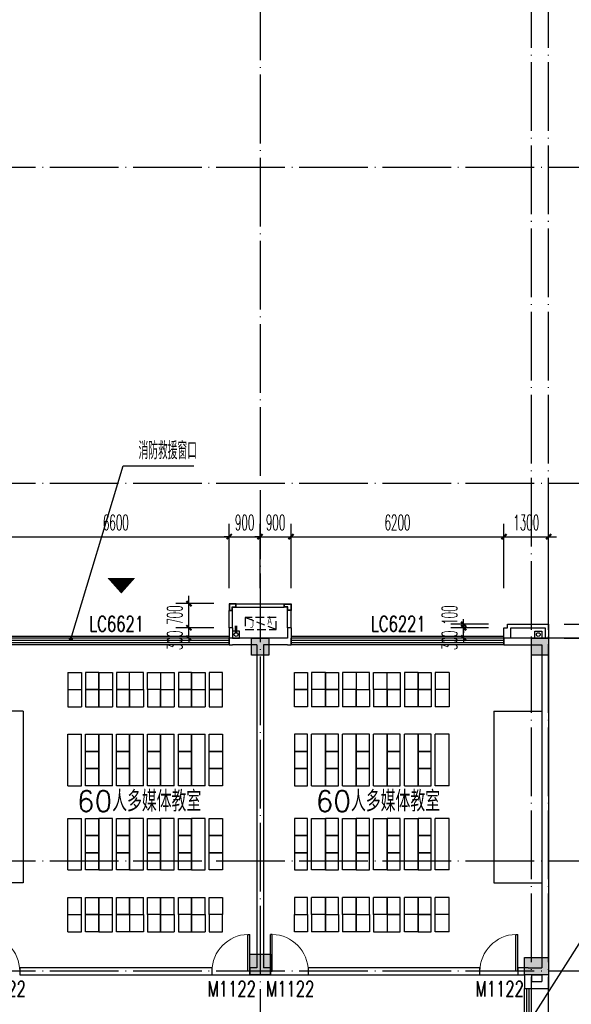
# Model space of a CAD drawing. Extents: x 1779708 to 7299578, y -1121471 to 88434.
# Tile 387 of 656: x 4761717 to 4777778, y -1020506 to -991843. Entities that reach past the tile are written whole.
import ezdxf

# ---------------------------------------------------------------- set-up
doc = ezdxf.new("R2010")
doc.units = 0
doc.header["$LTSCALE"] = 1000
doc.header["$MEASUREMENT"] = 0
doc.linetypes.add('DASH', pattern=[0.35, 0.25, -0.1])
doc.linetypes.add('DOTE', pattern=[2.42, 2, -0.2, 0.02, -0.2])
doc.layers.get('0').update_dxf_attribs({"linetype": 'CONTINUOUS'})
doc.layers.get('Defpoints').update_dxf_attribs({"linetype": 'CONTINUOUS'})
for name, color, linetype in [('11111111111111111111111111111', 50, 'DASH'), ('DIM_LEAD', 3, 'CONTINUOUS'), ('DIM_污水', 3, 'CONTINUOUS'), ('DOTE', 1, 'DOTE'), ('FUR', 9, 'CONTINUOUS'), ('GGSignatureLayer', 7, 'CONTINUOUS'), ('P_PS_DIM', 1, 'CONTINUOUS'), ('PIPE-雨水', 4, 'CONTINUOUS'), ('PUB_DIM', 3, 'CONTINUOUS'), ('PUB_TEXT', 7, 'CONTINUOUS'), ('SPACE', 7, 'CONTINUOUS'), ('WALL', 255, 'CONTINUOUS'), ('WINDOW', 2, 'CONTINUOUS'), ('WINDOW_TEXT', 7, 'CONTINUOUS'), ('修改', 6, 'CONTINUOUS'), ('墙柱', 2, 'CONTINUOUS'), ('室外构件', 4, 'CONTINUOUS'), ('栏杆', 6, 'CONTINUOUS'), ('看线', 3, 'CONTINUOUS'), ('空调机位表示', 70, 'CONTINUOUS')]:
    doc.layers.add(name, color=color, linetype=linetype)
doc.styles.add('_TCH_DIM', font='SIMPLEX.shx', dxfattribs={"width": 0.7, "bigfont": 'GBCBIG.shx'})
doc.styles.add('_TCH_DIM_T3', font='SIMPLEX.shx', dxfattribs={"width": 0.494118, "bigfont": 'GBCBIG.shx'})
doc.styles.add('_TCH_SPACE', font='SIMPLEX', dxfattribs={"height": 5, "bigfont": 'GBCBIG'})
doc.styles.add('_TCH_WINDOW', font='SIMPLEX', dxfattribs={"height": 3.5, "bigfont": 'GBCBIG'})
doc.styles.get("Standard").update_dxf_attribs({"font": 'GBENOR', "bigfont": 'GBCBIG'})
doc.dimstyles.new('_TCH_ARCH&&150', dxfattribs={"dimtxt": 446.25, "dimasz": 150, "dimexe": 375, "dimexo": 450, "dimgap": 189.375, "dimtad": 1, "dimdec": 0, "dimzin": 0, "dimdsep": 46, "dimtxsty": '_TCH_DIM_T3', "dimblk": 'ARCHTICK', "dimcen": 0.09, "dimdle": 225, "dimclrt": 7, "dimazin": 2, "dimtfac": 1, "dimtdec": 0, "dimtix": 1, "dimtmove": 2, "dimatfit": 3, "dimfxl": 250, "dimtolj": 1, "dimtzin": 0, "dimarcsym": 0})

# ---------------------------------------------------------------- blocks, each defined once
blk = doc.blocks.new('A$C159220C3')
at = {"layer": 'DOTE'}
for p, q in [((76400, 149200), (76400, 7200)), ((84300, 7200), (84300, 149200)), ((84800, 7200), (84800, 149200)), ((86800, 73900), (7200, 73900)), ((86800, 64700), (7200, 64700)), ((86800, 60200), (7200, 60200)), ((86800, 53700), (7200, 53700)), ((86800, 50500), (7200, 50500))]:
    blk.add_line(p, q, dxfattribs=at)
blk = doc.blocks.new('zy')
at = {"layer": 'FUR', "color": 253}
for p, q in [((3615193, -1996551), (3615193, -1997051)), ((3615593, -1996551), (3615593, -1997051))]:
    blk.add_line(p, q, dxfattribs=at)
blk.add_lwpolyline([(3614693, -1996551), (3615073, -1996551), (3615073, -1997051), (3614693, -1997051)], close=True, dxfattribs=at)
blk = doc.blocks.new('A$C62770E1D')
at = {"layer": 'FUR'}
for p, q in [((2700, 7600), (2300, 7600)), ((3600, 7600), (3200, 7600)), ((4100, 7600), (4500, 7600)), ((5400, 7600), (5000, 7600)), ((6300, 7600), (5900, 7600)), ((2700, 7100), (2300, 7100)), ((2700, 7100), (2300, 7100)), ((2700, 7100), (2300, 7100)), ((2700, 7100), (2300, 7100)), ((3600, 7100), (3200, 7100)), ((3600, 7100), (3200, 7100)), ((4500, 7100), (4100, 7100)), ((5400, 7100), (5000, 7100)), ((6300, 7100), (5900, 7100)), ((2700, 6600), (2300, 6600)), ((3600, 6600), (3200, 6600)), ((4500, 6600), (4100, 6600)), ((5400, 6600), (5000, 6600)), ((6300, 6600), (5900, 6600)), ((2700, 5800), (2300, 5800)), ((3600, 5800), (3200, 5800)), ((4500, 5800), (4100, 5800)), ((5400, 5800), (5000, 5800)), ((6300, 5800), (5900, 5800)), ((2700, 1850), (2300, 1850)), ((3600, 1850), (3200, 1850)), ((4500, 1850), (4100, 1850)), ((5400, 1850), (5000, 1850)), ((6300, 1850), (5900, 1850)), ((2700, 1050), (2300, 1050)), ((3600, 1050), (3200, 1050)), ((4500, 1050), (4100, 1050)), ((5400, 1050), (5000, 1050)), ((6300, 1050), (5900, 1050)), ((2700, 550), (2300, 550)), ((2700, 550), (2300, 550)), ((3600, 550), (3200, 550)), ((3600, 550), (3200, 550)), ((4500, 550), (4100, 550)), ((5400, 550), (5000, 550)), ((6300, 550), (5900, 550)), ((2700, 50), (2300, 50)), ((3600, 50), (3200, 50)), ((5400, 50), (5000, 50)), ((6300, 50), (5900, 50))]:
    blk.add_line(p, q, dxfattribs=at)
at = {"layer": 'FUR', "color": 9}
for p, q in [((7600, 1175), (7600, 6175)), ((7600, 6175), (9000, 6175)), ((7600, 1175), (9000, 1175))]:
    blk.add_line(p, q, dxfattribs=at)
at = {"layer": 'FUR', "color": 253}
for p, q in [((4100, 550), (4100, 50)), ((4500, 550), (4500, 50)), ((4100, 50), (4500, 50))]:
    blk.add_line(p, q, dxfattribs=at)
at = {"layer": 'FUR'}
for points in [[(2300, 4300), (2700, 4300)], [(3200, 4300), (3600, 4300)], [(4100, 4300), (4500, 4300)], [(5000, 4300), (5400, 4300)], [(6300, 4300), (5900, 4300)], [(2300, 3350), (2700, 3350)], [(3200, 3350), (3600, 3350)], [(4100, 3350), (4500, 3350)], [(5000, 3350), (5400, 3350)], [(6300, 3350), (5900, 3350)]]:
    blk.add_lwpolyline(points, dxfattribs=at)
at = {"layer": 'FUR', "color": 253}
blk.add_lwpolyline([(3600, 550), (3980, 550), (3980, 50), (3600, 50)], close=True, dxfattribs=at)
at = {"layer": 'FUR', "xscale": -1, "rotation": 180}
for p in [(-3612893, -1989451), (-3611993, -1989451), (-3611093, -1989451)]:
    blk.add_blockref('zy', p, dxfattribs=at)
at = {"layer": 'FUR'}
for p in [(-3610193, 2004151), (-3609293, 2004151), (-3612893, 2003651), (-3611993, 2003651), (-3611093, 2003651), (-3610193, 2003651), (-3609293, 2003651), (-3612893, 2002351), (-3611993, 2002351), (-3611093, 2002351), (-3610193, 2002351), (-3609293, 2002351), (-3612893, 2001851), (-3611993, 2001851), (-3611093, 2001851), (-3610193, 2001851), (-3609293, 2001851), (-3612893, 2001351), (-3611993, 2001351), (-3611093, 2001351), (-3610193, 2001351), (-3609293, 2001351), (-3612893, 1999901), (-3611993, 1999901), (-3611093, 1999901), (-3610193, 1999901), (-3609293, 1999901), (-3612893, 1999401), (-3611993, 1999401), (-3611093, 1999401), (-3610193, 1999401), (-3609293, 1999401), (-3612893, 1998901), (-3611993, 1998901), (-3611093, 1998901), (-3610193, 1998901), (-3609293, 1998901)]:
    blk.add_blockref('zy', p, dxfattribs=at)
at = {"layer": 'FUR', "extrusion": (0, 0, -1), "zscale": -1, "rotation": 180}
for p in [(3612893, -1996001), (3611993, -1996001), (3611093, -1996001), (3610193, -1996001), (3609293, -1996001), (3612893, -1996501), (3611993, -1996501), (3610193, -1996501), (3609293, -1996501)]:
    blk.add_blockref('zy', p, dxfattribs=at)
blk = doc.blocks.new('A$C606A0922')
at = {"layer": '墙柱'}
h = blk.add_hatch(color=256, dxfattribs=at)
h.paths.add_polyline_path([(24950, 87000), (25450, 87000), (25450, 87500), (24950, 87500)])
h.paths.add_polyline_path([(66900, 125200), (67500, 125200), (67500, 124600), (66900, 124600)])
h.paths.add_polyline_path([(16600, 125200), (17100, 125200), (17100, 124700), (16600, 124700)])
h.paths.add_polyline_path([(27130, 122900), (27130, 122600), (26430, 122600), (26430, 122900)])
h.paths.add_polyline_path([(54500, 138000), (55000, 138000), (55000, 137500), (54500, 137500)])
h.paths.add_polyline_path([(16600, 87000), (17100, 87000), (17100, 87500), (16600, 87500)])
h.paths.add_polyline_path([(42000, 96300), (42500, 96300), (42500, 96800), (42000, 96800)])
h.paths.add_polyline_path([(58500, 105100), (59000, 105100), (59000, 105600), (58500, 105600)])
h.paths.add_polyline_path([(13000, 93250), (13500, 93250), (13500, 93750), (13000, 93750)])
h.paths.add_polyline_path([(66700, 100900), (67200, 100900), (67200, 101400), (66700, 101400)])
h.paths.add_polyline_path([(20700, 118600), (21200, 118600), (21200, 118100), (20700, 118100)])
h.paths.add_polyline_path([(20700, 112000), (21200, 112000), (21200, 111500), (20700, 111500)])
h.paths.add_polyline_path([(13000, 106150), (13500, 106150), (13500, 105650), (13000, 105650)])
h.paths.add_polyline_path([(20700, 99800), (21200, 99800), (21200, 100300), (20700, 100300)])
h.paths.add_polyline_path([(13000, 87000), (13500, 87000), (13500, 87500), (13000, 87500)])
h.paths.add_polyline_path([(74900, 125200), (75600, 125200), (75600, 124600), (74900, 124600)])
h.paths.add_polyline_path([(54900, 113500), (54400, 113500), (54400, 113000), (54900, 113000)])
h.paths.add_polyline_path([(74900, 96300), (75600, 96300), (75600, 96800), (74900, 96800)])
h.paths.add_polyline_path([(500, 93250), (1000, 93250), (1000, 93750), (500, 93750)])
h.paths.add_polyline_path([(500, 106150), (1000, 106150), (1000, 105650), (500, 105650)])
h.paths.add_polyline_path([(8400, 125200), (8900, 125200), (8900, 124700), (8400, 124700)])
h.paths.add_polyline_path([(66900, 113600), (67500, 113600), (67500, 113000), (66900, 113000)])
h.paths.add_polyline_path([(74900, 113000), (75600, 113000), (75600, 113600), (74900, 113600)])
h.paths.add_polyline_path([(58500, 113000), (59100, 113000), (59100, 113600), (58500, 113600)])
h.paths.add_polyline_path([(66700, 105100), (67200, 105100), (67200, 105600), (66700, 105600)])
h.paths.add_polyline_path([(54400, 105100), (54900, 105100), (54900, 105600), (54400, 105600)])
h.paths.add_polyline_path([(50150, 125200), (50650, 125200), (50650, 124700), (50150, 124700)])
h.paths.add_polyline_path([(46200, 87000), (46700, 87000), (46700, 87500), (46200, 87500)])
h.paths.add_polyline_path([(42500, 99800), (42000, 99800), (42000, 100300), (42500, 100300)])
h.paths.add_polyline_path([(42500, 87000), (42000, 87000), (42000, 87500), (42500, 87500)])
h.paths.add_polyline_path([(24900, 99800), (25400, 99800), (25400, 100300), (24900, 100300)])
h.paths.add_polyline_path([(20700, 106150), (21200, 106150), (21200, 105650), (20700, 105650)])
h.paths.add_polyline_path([(13000, 100300), (13500, 100300), (13500, 99800), (13000, 99800)])
h.paths.add_polyline_path([(16600, 112000), (17100, 112000), (17100, 111500), (16600, 111500)])
h.paths.add_polyline_path([(8200, 112000), (8700, 112000), (8700, 111500), (8200, 111500)])
h.paths.add_polyline_path([(500, 112000), (1000, 112000), (1000, 111500), (500, 111500)])
h.paths.add_polyline_path([(16600, 118600), (17100, 118600), (17100, 118100), (16600, 118100)])
h.paths.add_polyline_path([(8400, 118700), (8900, 118700), (8900, 118100), (8400, 118100)])
h.paths.add_polyline_path([(74900, 99500), (75600, 99500), (75600, 100000), (74900, 100000)])
h.paths.add_polyline_path([(75100, 87000), (75600, 87000), (75600, 87500), (75100, 87500)])
h.paths.add_polyline_path([(66900, 96200), (67500, 96200), (67500, 96800), (66900, 96800)])
h.paths.add_polyline_path([(66950, 87000), (67450, 87000), (67450, 87500), (66950, 87500)])
h.paths.add_polyline_path([(58500, 96200), (59100, 96200), (59100, 96800), (58500, 96800)])
h.paths.add_polyline_path([(58550, 87000), (59050, 87000), (59050, 87500), (58550, 87500)])
h.paths.add_polyline_path([(50150, 99800), (50650, 99800), (50650, 100300), (50150, 100300)])
h.paths.add_polyline_path([(50150, 96300), (50650, 96300), (50650, 96800), (50150, 96800)])
h.paths.add_polyline_path([(50150, 87000), (50650, 87000), (50650, 87500), (50150, 87500)])
h.paths.add_polyline_path([(33100, 99800), (33600, 99800), (33600, 100300), (33100, 100300)])
h.paths.add_polyline_path([(33100, 96300), (33600, 96300), (33600, 96800), (33100, 96800)])
h.paths.add_polyline_path([(24900, 96300), (25400, 96300), (25400, 96800), (24900, 96800)])
h.paths.add_polyline_path([(500, 99800), (1000, 99800), (1000, 100300), (500, 100300)])
h.paths.add_polyline_path([(16600, 96300), (17100, 96300), (17100, 96800), (16600, 96800)])
h.paths.add_polyline_path([(33100, 87000), (33600, 87000), (33600, 87500), (33100, 87500)])
h.paths.add_polyline_path([(500, 87000), (1000, 87000), (1000, 87500), (500, 87500)])
h.paths.add_polyline_path([(74900, 128700), (75600, 128700), (75600, 128200), (74900, 128200)])
h.paths.add_polyline_path([(74900, 138000), (75600, 138000), (75600, 137500), (74900, 137500)])
h.paths.add_polyline_path([(66950, 128700), (67450, 128700), (67450, 128200), (66950, 128200)])
h.paths.add_polyline_path([(66950, 138000), (67450, 138000), (67450, 137500), (66950, 137500)])
h.paths.add_polyline_path([(58500, 125200), (59100, 125200), (59100, 124600), (58500, 124600)])
h.paths.add_polyline_path([(58550, 128700), (59050, 128700), (59050, 128200), (58550, 128200)])
h.paths.add_polyline_path([(58550, 138000), (59050, 138000), (59050, 137500), (58550, 137500)])
h.paths.add_polyline_path([(50150, 128700), (50650, 128700), (50650, 128200), (50150, 128200)])
h.paths.add_polyline_path([(50150, 138000), (50650, 138000), (50650, 137500), (50150, 137500)])
h.paths.add_polyline_path([(42000, 125200), (42500, 125200), (42500, 124700), (42000, 124700)])
h.paths.add_polyline_path([(42000, 128700), (42500, 128700), (42500, 128200), (42000, 128200)])
h.paths.add_polyline_path([(33100, 125200), (33600, 125200), (33600, 124700), (33100, 124700)])
h.paths.add_polyline_path([(25060, 125200), (25660, 125200), (25660, 124800), (25060, 124800)])
h.paths.add_polyline_path([(33100, 128700), (33600, 128700), (33600, 128200), (33100, 128200)])
h.paths.add_polyline_path([(24950, 128700), (25450, 128700), (25450, 128200), (24950, 128200)])
h.paths.add_polyline_path([(0, 125500), (700, 125500), (700, 125000), (0, 125000)])
h.paths.add_polyline_path([(0, 128700), (700, 128700), (700, 128200), (0, 128200)])
h.paths.add_polyline_path([(8150, 128700), (8650, 128700), (8650, 128200), (8150, 128200)])
h.paths.add_polyline_path([(16550, 128700), (17050, 128700), (17050, 128200), (16550, 128200)])
h.paths.add_polyline_path([(42000, 138000), (42500, 138000), (42500, 137500), (42000, 137500)])
h.paths.add_polyline_path([(33100, 138000), (33600, 138000), (33600, 137500), (33100, 137500)])
h.paths.add_polyline_path([(24950, 138000), (25450, 138000), (25450, 137500), (24950, 137500)])
h.paths.add_polyline_path([(16550, 138000), (17050, 138000), (17050, 137500), (16550, 137500)])
h.paths.add_polyline_path([(8150, 138000), (8650, 138000), (8650, 137500), (8150, 137500)])
h.paths.add_polyline_path([(0, 138000), (500, 138000), (500, 137500), (0, 137500)])
h.paths.add_polyline_path([(24950, 51000), (25450, 51000), (25450, 50500), (24950, 50500)])
h.paths.add_polyline_path([(66900, 12800), (67500, 12800), (67500, 13400), (66900, 13400)])
h.paths.add_polyline_path([(16600, 12800), (17100, 12800), (17100, 13300), (16600, 13300)])
h.paths.add_polyline_path([(27130, 15100), (27130, 15400), (26430, 15400), (26430, 15100)])
h.paths.add_polyline_path([(54500, 0), (55000, 0), (55000, 500), (54500, 500)])
h.paths.add_polyline_path([(16600, 51000), (17100, 51000), (17100, 50500), (16600, 50500)])
h.paths.add_polyline_path([(42000, 41700), (42500, 41700), (42500, 41200), (42000, 41200)])
h.paths.add_polyline_path([(58500, 32900), (59000, 32900), (59000, 32400), (58500, 32400)])
h.paths.add_polyline_path([(13000, 44750), (13500, 44750), (13500, 44250), (13000, 44250)])
h.paths.add_polyline_path([(66700, 37100), (67200, 37100), (67200, 36600), (66700, 36600)])
h.paths.add_polyline_path([(20700, 19400), (21200, 19400), (21200, 19900), (20700, 19900)])
h.paths.add_polyline_path([(20700, 26000), (21200, 26000), (21200, 26500), (20700, 26500)])
h.paths.add_polyline_path([(13000, 31850), (13500, 31850), (13500, 32350), (13000, 32350)])
h.paths.add_polyline_path([(20700, 38200), (21200, 38200), (21200, 37700), (20700, 37700)])
h.paths.add_polyline_path([(13000, 51000), (13500, 51000), (13500, 50500), (13000, 50500)])
h.paths.add_polyline_path([(74900, 12800), (75600, 12800), (75600, 13400), (74900, 13400)])
h.paths.add_polyline_path([(54900, 24500), (54400, 24500), (54400, 25000), (54900, 25000)])
h.paths.add_polyline_path([(74900, 41700), (75600, 41700), (75600, 41200), (74900, 41200)])
h.paths.add_polyline_path([(500, 44750), (1000, 44750), (1000, 44250), (500, 44250)])
h.paths.add_polyline_path([(500, 31850), (1000, 31850), (1000, 32350), (500, 32350)])
h.paths.add_polyline_path([(8400, 12800), (8900, 12800), (8900, 13300), (8400, 13300)])
h.paths.add_polyline_path([(66900, 24400), (67500, 24400), (67500, 25000), (66900, 25000)])
h.paths.add_polyline_path([(74900, 25000), (75600, 25000), (75600, 24400), (74900, 24400)])
h.paths.add_polyline_path([(58500, 25000), (59100, 25000), (59100, 24400), (58500, 24400)])
h.paths.add_polyline_path([(66700, 32900), (67200, 32900), (67200, 32400), (66700, 32400)])
h.paths.add_polyline_path([(54400, 32900), (54900, 32900), (54900, 32400), (54400, 32400)])
h.paths.add_polyline_path([(50150, 12800), (50650, 12800), (50650, 13300), (50150, 13300)])
h.paths.add_polyline_path([(46200, 51000), (46700, 51000), (46700, 50500), (46200, 50500)])
h.paths.add_polyline_path([(42500, 38200), (42000, 38200), (42000, 37700), (42500, 37700)])
h.paths.add_polyline_path([(42500, 51000), (42000, 51000), (42000, 50500), (42500, 50500)])
h.paths.add_polyline_path([(24900, 38200), (25400, 38200), (25400, 37700), (24900, 37700)])
h.paths.add_polyline_path([(20700, 31850), (21200, 31850), (21200, 32350), (20700, 32350)])
h.paths.add_polyline_path([(13000, 37700), (13500, 37700), (13500, 38200), (13000, 38200)])
h.paths.add_polyline_path([(16600, 26000), (17100, 26000), (17100, 26500), (16600, 26500)])
h.paths.add_polyline_path([(8200, 26000), (8700, 26000), (8700, 26500), (8200, 26500)])
h.paths.add_polyline_path([(500, 26000), (1000, 26000), (1000, 26500), (500, 26500)])
h.paths.add_polyline_path([(16600, 19400), (17100, 19400), (17100, 19900), (16600, 19900)])
h.paths.add_polyline_path([(8400, 19300), (8900, 19300), (8900, 19900), (8400, 19900)])
h.paths.add_polyline_path([(74900, 38500), (75600, 38500), (75600, 38000), (74900, 38000)])
h.paths.add_polyline_path([(75100, 51000), (75600, 51000), (75600, 50500), (75100, 50500)])
h.paths.add_polyline_path([(66900, 41800), (67500, 41800), (67500, 41200), (66900, 41200)])
h.paths.add_polyline_path([(66950, 51000), (67450, 51000), (67450, 50500), (66950, 50500)])
h.paths.add_polyline_path([(58500, 41800), (59100, 41800), (59100, 41200), (58500, 41200)])
h.paths.add_polyline_path([(58550, 51000), (59050, 51000), (59050, 50500), (58550, 50500)])
h.paths.add_polyline_path([(50150, 38200), (50650, 38200), (50650, 37700), (50150, 37700)])
h.paths.add_polyline_path([(50150, 41700), (50650, 41700), (50650, 41200), (50150, 41200)])
h.paths.add_polyline_path([(50150, 51000), (50650, 51000), (50650, 50500), (50150, 50500)])
h.paths.add_polyline_path([(33100, 38200), (33600, 38200), (33600, 37700), (33100, 37700)])
h.paths.add_polyline_path([(33100, 41700), (33600, 41700), (33600, 41200), (33100, 41200)])
h.paths.add_polyline_path([(24900, 41700), (25400, 41700), (25400, 41200), (24900, 41200)])
h.paths.add_polyline_path([(500, 38200), (1000, 38200), (1000, 37700), (500, 37700)])
h.paths.add_polyline_path([(16600, 41700), (17100, 41700), (17100, 41200), (16600, 41200)])
h.paths.add_polyline_path([(33100, 51000), (33600, 51000), (33600, 50500), (33100, 50500)])
h.paths.add_polyline_path([(500, 51000), (1000, 51000), (1000, 50500), (500, 50500)])
h.paths.add_polyline_path([(74900, 9300), (75600, 9300), (75600, 9800), (74900, 9800)])
h.paths.add_polyline_path([(74900, 0), (75600, 0), (75600, 500), (74900, 500)])
h.paths.add_polyline_path([(66950, 9300), (67450, 9300), (67450, 9800), (66950, 9800)])
h.paths.add_polyline_path([(66950, 0), (67450, 0), (67450, 500), (66950, 500)])
h.paths.add_polyline_path([(58500, 12800), (59100, 12800), (59100, 13400), (58500, 13400)])
h.paths.add_polyline_path([(58550, 9300), (59050, 9300), (59050, 9800), (58550, 9800)])
h.paths.add_polyline_path([(58550, 0), (59050, 0), (59050, 500), (58550, 500)])
h.paths.add_polyline_path([(50150, 9300), (50650, 9300), (50650, 9800), (50150, 9800)])
h.paths.add_polyline_path([(50150, 0), (50650, 0), (50650, 500), (50150, 500)])
h.paths.add_polyline_path([(42000, 12800), (42500, 12800), (42500, 13300), (42000, 13300)])
h.paths.add_polyline_path([(42000, 9300), (42500, 9300), (42500, 9800), (42000, 9800)])
h.paths.add_polyline_path([(33100, 12800), (33600, 12800), (33600, 13300), (33100, 13300)])
h.paths.add_polyline_path([(25060, 12800), (25660, 12800), (25660, 13200), (25060, 13200)])
h.paths.add_polyline_path([(33100, 9300), (33600, 9300), (33600, 9800), (33100, 9800)])
h.paths.add_polyline_path([(24950, 9300), (25450, 9300), (25450, 9800), (24950, 9800)])
h.paths.add_polyline_path([(0, 12500), (700, 12500), (700, 13000), (0, 13000)])
h.paths.add_polyline_path([(0, 9300), (700, 9300), (700, 9800), (0, 9800)])
h.paths.add_polyline_path([(8150, 9300), (8650, 9300), (8650, 9800), (8150, 9800)])
h.paths.add_polyline_path([(16550, 9300), (17050, 9300), (17050, 9800), (16550, 9800)])
h.paths.add_polyline_path([(42000, 0), (42500, 0), (42500, 500), (42000, 500)])
h.paths.add_polyline_path([(33100, 0), (33600, 0), (33600, 500), (33100, 500)])
h.paths.add_polyline_path([(24950, 0), (25450, 0), (25450, 500), (24950, 500)])
h.paths.add_polyline_path([(16550, 0), (17050, 0), (17050, 500), (16550, 500)])
h.paths.add_polyline_path([(8150, 0), (8650, 0), (8650, 500), (8150, 500)])
h.paths.add_polyline_path([(0, 0), (500, 0), (500, 500), (0, 500)])
for points in [[(66950, 51000), (67450, 51000), (67450, 50500), (66950, 50500)], [(75100, 51000), (75600, 51000), (75600, 50500), (75100, 50500)], [(66900, 41800), (67500, 41800), (67500, 41200), (66900, 41200)], [(74900, 41700), (75600, 41700), (75600, 41200), (74900, 41200)]]:
    blk.add_lwpolyline(points, close=True, dxfattribs=at)
blk = doc.blocks.new('A$C46E9187A')
at = {"layer": '空调机位表示', "linetype": 'DASH'}
blk.add_lwpolyline([(0, 0), (0, 350), (900, 350), (900, 0)], close=True, dxfattribs=at)
blk.add_lwpolyline([(0, 0), (900, 350)], dxfattribs=at)
at = {"layer": '空调机位表示', "width": 0.6}
for s, p in [('A', (118, 145)), ('C', (651, 55))]:
    blk.add_text(s, height=250, dxfattribs=at).set_placement(p)
blk = doc.blocks.new('a1')
at = {"layer": '11111111111111111111111111111'}
for p, q in [((59122, 49136), (59122, 48936)), ((59322, 49136), (59122, 49136)), ((59322, 48936), (59322, 49136)), ((59122, 48936), (59322, 48936))]:
    blk.add_line(p, q, dxfattribs=at)
blk = doc.blocks.new('$WINLIB2D$00000001')
at = {"color": 0}
for points in [[(-0.5, 0.5), (-0.5, -0.5)], [(-0.5, 0.5), (0.5, 0.5)], [(0.5, -0.5), (0.5, 0.5)], [(0.5, 0.1667), (-0.5, 0.1667)], [(0.5, -0.1667), (-0.5, -0.1667)], [(-0.5, -0.5), (0.5, -0.5)]]:
    blk.add_lwpolyline(points, dxfattribs=at)
blk = doc.blocks.new('$DorLib2D$00000001')
for p, q in [((0.45, 0.975), (0.5, 0.975)), ((0.45, 0), (0.45, 0.975)), ((0.5, 0), (0.5, 0.975)), ((0.5, 0), (0.45, 0))]:
    blk.add_line(p, q)
at = {"lineweight": 13}
blk.add_arc((0.475, 0), 0.975, 91.4693, 180, dxfattribs=at)
blk = doc.blocks.new('_ArchTick')
at = {"color": 0, "linetype": 'ByBlock', "const_width": 0.4}
blk.add_lwpolyline([(-0.5, -0.5), (0.5, 0.5)], dxfattribs=at)
blk = doc.blocks.new('*D5921')
at = {"layer": 'Defpoints', "color": 0, "transparency": 16777216}
for p in [(4777117, -1006893), (4775817, -1008843), (4777117, -1008843)]:
    blk.add_point(p, dxfattribs=at)
at = {"layer": 'PUB_DIM', "color": 0, "lineweight": -2, "transparency": 16777216}
for p, q in [((4775817, -1008393), (4775817, -1006518)), ((4777117, -1008393), (4777117, -1006518)), ((4775592, -1006893), (4777342, -1006893))]:
    blk.add_line(p, q, dxfattribs=at)
at = {"layer": 'PUB_DIM', "color": 0, "lineweight": -2, "transparency": 16777216, "xscale": 150, "yscale": 150, "zscale": 150, "rotation": 180}
blk.add_blockref('_ArchTick', (4775817, -1006893), dxfattribs=at)
at = {"layer": 'PUB_DIM', "color": 0, "lineweight": -2, "transparency": 16777216, "xscale": 150, "yscale": 150, "zscale": 150}
blk.add_blockref('_ArchTick', (4777117, -1006893), dxfattribs=at)
at = {"layer": 'PUB_DIM', "color": 7, "transparency": 16777216, "insert": (4776467, -1006481), "char_height": 446.2, "attachment_point": 5, "style": '_TCH_DIM_T3'}
blk.add_mtext('\\A1;1300', dxfattribs=at)
blk = doc.blocks.new('*D5922')
at = {"layer": 'Defpoints', "color": 0, "transparency": 16777216}
for p in [(4775817, -1006893), (4769617, -1008843), (4775817, -1008843)]:
    blk.add_point(p, dxfattribs=at)
at = {"layer": 'PUB_DIM', "color": 0, "lineweight": -2, "transparency": 16777216}
for p, q in [((4769617, -1008393), (4769617, -1006518)), ((4775817, -1008393), (4775817, -1006518)), ((4769392, -1006893), (4776042, -1006893))]:
    blk.add_line(p, q, dxfattribs=at)
at = {"layer": 'PUB_DIM', "color": 0, "lineweight": -2, "transparency": 16777216, "xscale": 150, "yscale": 150, "zscale": 150, "rotation": 180}
blk.add_blockref('_ArchTick', (4769617, -1006893), dxfattribs=at)
at = {"layer": 'PUB_DIM', "color": 0, "lineweight": -2, "transparency": 16777216, "xscale": 150, "yscale": 150, "zscale": 150}
blk.add_blockref('_ArchTick', (4775817, -1006893), dxfattribs=at)
at = {"layer": 'PUB_DIM', "color": 7, "transparency": 16777216, "insert": (4772717, -1006481), "char_height": 446.2, "attachment_point": 5, "style": '_TCH_DIM_T3'}
blk.add_mtext('\\A1;6200', dxfattribs=at)
blk = doc.blocks.new('*D5923')
at = {"layer": 'Defpoints', "color": 0, "transparency": 16777216}
for p in [(4769617, -1006893), (4768717, -1008843), (4769617, -1008843)]:
    blk.add_point(p, dxfattribs=at)
at = {"layer": 'PUB_DIM', "color": 0, "lineweight": -2, "transparency": 16777216}
for p, q in [((4768717, -1008393), (4768717, -1006518)), ((4769617, -1008393), (4769617, -1006518)), ((4768717, -1006893), (4768567, -1006893)), ((4768717, -1006893), (4769617, -1006893)), ((4769617, -1006893), (4769767, -1006893))]:
    blk.add_line(p, q, dxfattribs=at)
at = {"layer": 'PUB_DIM', "color": 0, "lineweight": -2, "transparency": 16777216, "xscale": 150, "yscale": 150, "zscale": 150}
blk.add_blockref('_ArchTick', (4768717, -1006893), dxfattribs=at)
at = {"layer": 'PUB_DIM', "color": 0, "lineweight": -2, "transparency": 16777216, "xscale": 150, "yscale": 150, "zscale": 150, "rotation": 180}
blk.add_blockref('_ArchTick', (4769617, -1006893), dxfattribs=at)
at = {"layer": 'PUB_DIM', "color": 7, "transparency": 16777216, "insert": (4769167, -1006481), "char_height": 446.2, "attachment_point": 5, "style": '_TCH_DIM_T3'}
blk.add_mtext('\\A1;900', dxfattribs=at)
blk = doc.blocks.new('*D5924')
at = {"layer": 'Defpoints', "color": 0, "transparency": 16777216}
for p in [(4768717, -1006893), (4767817, -1008843), (4768717, -1008843)]:
    blk.add_point(p, dxfattribs=at)
at = {"layer": 'PUB_DIM', "color": 0, "lineweight": -2, "transparency": 16777216}
for p, q in [((4767817, -1008393), (4767817, -1006518)), ((4768717, -1008393), (4768717, -1006518)), ((4767817, -1006893), (4767667, -1006893)), ((4767817, -1006893), (4768717, -1006893)), ((4768717, -1006893), (4768867, -1006893))]:
    blk.add_line(p, q, dxfattribs=at)
at = {"layer": 'PUB_DIM', "color": 0, "lineweight": -2, "transparency": 16777216, "xscale": 150, "yscale": 150, "zscale": 150}
blk.add_blockref('_ArchTick', (4767817, -1006893), dxfattribs=at)
at = {"layer": 'PUB_DIM', "color": 0, "lineweight": -2, "transparency": 16777216, "xscale": 150, "yscale": 150, "zscale": 150, "rotation": 180}
blk.add_blockref('_ArchTick', (4768717, -1006893), dxfattribs=at)
at = {"layer": 'PUB_DIM', "color": 7, "transparency": 16777216, "insert": (4768267, -1006481), "char_height": 446.2, "attachment_point": 5, "style": '_TCH_DIM_T3'}
blk.add_mtext('\\A1;900', dxfattribs=at)
blk = doc.blocks.new('*D5925')
at = {"layer": 'Defpoints', "color": 0, "transparency": 16777216}
for p in [(4767817, -1006893), (4761217, -1008843), (4767817, -1008843)]:
    blk.add_point(p, dxfattribs=at)
at = {"layer": 'PUB_DIM', "color": 0, "lineweight": -2, "transparency": 16777216}
for p, q in [((4761217, -1008393), (4761217, -1006518)), ((4767817, -1008393), (4767817, -1006518)), ((4760992, -1006893), (4768042, -1006893))]:
    blk.add_line(p, q, dxfattribs=at)
at = {"layer": 'PUB_DIM', "color": 0, "lineweight": -2, "transparency": 16777216, "xscale": 150, "yscale": 150, "zscale": 150, "rotation": 180}
blk.add_blockref('_ArchTick', (4761217, -1006893), dxfattribs=at)
at = {"layer": 'PUB_DIM', "color": 0, "lineweight": -2, "transparency": 16777216, "xscale": 150, "yscale": 150, "zscale": 150}
blk.add_blockref('_ArchTick', (4767817, -1006893), dxfattribs=at)
at = {"layer": 'PUB_DIM', "color": 7, "transparency": 16777216, "insert": (4764517, -1006481), "char_height": 446.2, "attachment_point": 5, "style": '_TCH_DIM_T3'}
blk.add_mtext('\\A1;6600', dxfattribs=at)
blk = doc.blocks.new('*D5991')
at = {"layer": 'Defpoints', "color": 0, "transparency": 16777216}
for p in [(4777117, -1009443), (4778667, -1009443), (4777117, -1009843)]:
    blk.add_point(p, dxfattribs=at)
at = {"layer": 'PUB_DIM', "color": 0, "lineweight": -2, "transparency": 16777216}
for p, q in [((4777567, -1009443), (4779042, -1009443)), ((4778667, -1009443), (4778667, -1009293)), ((4778667, -1009843), (4778667, -1009443)), ((4777567, -1009843), (4779042, -1009843)), ((4778667, -1009843), (4778667, -1009993))]:
    blk.add_line(p, q, dxfattribs=at)
at = {"layer": 'PUB_DIM', "color": 0, "lineweight": -2, "transparency": 16777216, "xscale": 150, "yscale": 150, "zscale": 150}
for p, rotation in [((4778667, -1009443), 270), ((4778667, -1009843), 90)]:
    blk.add_blockref('_ArchTick', p, dxfattribs=dict(at, rotation=rotation))
at = {"layer": 'PUB_DIM', "color": 7, "transparency": 16777216, "insert": (4778255, -1009643), "char_height": 446.2, "attachment_point": 5, "rotation": 90, "style": '_TCH_DIM_T3'}
blk.add_mtext('\\A1;400', dxfattribs=at)
blk = doc.blocks.new('*D6010')
at = {"layer": 'Defpoints', "color": 0, "transparency": 16777216}
for p in [(4774643, -1009443), (4775817, -1009443), (4775817, -1009543)]:
    blk.add_point(p, dxfattribs=at)
at = {"layer": 'PUB_DIM', "color": 0, "lineweight": -2, "transparency": 16777216}
for p, q in [((4775367, -1009443), (4774268, -1009443)), ((4774643, -1009443), (4774643, -1009293)), ((4774643, -1009543), (4774643, -1009443)), ((4775367, -1009543), (4774268, -1009543)), ((4774643, -1009543), (4774643, -1009693))]:
    blk.add_line(p, q, dxfattribs=at)
at = {"layer": 'PUB_DIM', "color": 0, "lineweight": -2, "transparency": 16777216, "xscale": 150, "yscale": 150, "zscale": 150}
for p, rotation in [((4774643, -1009443), 270), ((4774643, -1009543), 90)]:
    blk.add_blockref('_ArchTick', p, dxfattribs=dict(at, rotation=rotation))
at = {"layer": 'PUB_DIM', "color": 7, "transparency": 16777216, "insert": (4774231, -1009176), "char_height": 446.2, "attachment_point": 5, "rotation": 90, "style": '_TCH_DIM_T3'}
blk.add_mtext('\\A1;100', dxfattribs=at)
blk = doc.blocks.new('*D6011')
at = {"layer": 'Defpoints', "color": 0, "transparency": 16777216}
for p in [(4774643, -1009543), (4775817, -1009543), (4775817, -1009843)]:
    blk.add_point(p, dxfattribs=at)
at = {"layer": 'PUB_DIM', "color": 0, "lineweight": -2, "transparency": 16777216}
for p, q in [((4774643, -1009543), (4774643, -1009393)), ((4775367, -1009543), (4774268, -1009543)), ((4774643, -1009843), (4774643, -1009543)), ((4775367, -1009843), (4774268, -1009843)), ((4774643, -1009843), (4774643, -1009993))]:
    blk.add_line(p, q, dxfattribs=at)
at = {"layer": 'PUB_DIM', "color": 0, "lineweight": -2, "transparency": 16777216, "xscale": 150, "yscale": 150, "zscale": 150}
for p, rotation in [((4774643, -1009543), 270), ((4774643, -1009843), 90)]:
    blk.add_blockref('_ArchTick', p, dxfattribs=dict(at, rotation=rotation))
at = {"layer": 'PUB_DIM', "color": 7, "transparency": 16777216, "insert": (4774231, -1009910), "char_height": 446.2, "attachment_point": 5, "rotation": 90, "style": '_TCH_DIM_T3'}
blk.add_mtext('\\A1;300', dxfattribs=at)
blk = doc.blocks.new('*D6012')
at = {"layer": 'Defpoints', "color": 0, "transparency": 16777216}
for p in [(4766643, -1008843), (4767817, -1008843), (4767817, -1009543)]:
    blk.add_point(p, dxfattribs=at)
at = {"layer": 'PUB_DIM', "color": 0, "lineweight": -2, "transparency": 16777216}
for p, q in [((4766643, -1009768), (4766643, -1008618)), ((4767367, -1008843), (4766268, -1008843)), ((4767367, -1009543), (4766268, -1009543))]:
    blk.add_line(p, q, dxfattribs=at)
at = {"layer": 'PUB_DIM', "color": 0, "lineweight": -2, "transparency": 16777216, "xscale": 150, "yscale": 150, "zscale": 150}
for p, rotation in [((4766643, -1008843), 90), ((4766643, -1009543), 270)]:
    blk.add_blockref('_ArchTick', p, dxfattribs=dict(at, rotation=rotation))
at = {"layer": 'PUB_DIM', "color": 7, "transparency": 16777216, "insert": (4766231, -1009176), "char_height": 446.2, "attachment_point": 5, "rotation": 90, "style": '_TCH_DIM_T3'}
blk.add_mtext('\\A1;700', dxfattribs=at)
blk = doc.blocks.new('*D6013')
at = {"layer": 'Defpoints', "color": 0, "transparency": 16777216}
for p in [(4766643, -1009543), (4767817, -1009543), (4767817, -1009843)]:
    blk.add_point(p, dxfattribs=at)
at = {"layer": 'PUB_DIM', "color": 0, "lineweight": -2, "transparency": 16777216}
for p, q in [((4766643, -1009543), (4766643, -1009393)), ((4767367, -1009543), (4766268, -1009543)), ((4766643, -1009843), (4766643, -1009543)), ((4767367, -1009843), (4766268, -1009843)), ((4766643, -1009843), (4766643, -1009993))]:
    blk.add_line(p, q, dxfattribs=at)
at = {"layer": 'PUB_DIM', "color": 0, "lineweight": -2, "transparency": 16777216, "xscale": 150, "yscale": 150, "zscale": 150}
for p, rotation in [((4766643, -1009543), 270), ((4766643, -1009843), 90)]:
    blk.add_blockref('_ArchTick', p, dxfattribs=dict(at, rotation=rotation))
at = {"layer": 'PUB_DIM', "color": 7, "transparency": 16777216, "insert": (4766231, -1009910), "char_height": 446.2, "attachment_point": 5, "rotation": 90, "style": '_TCH_DIM_T3'}
blk.add_mtext('\\A1;300', dxfattribs=at)

msp = doc.modelspace()

# ---------------------------------------------------------------- linework, layer by layer
at = {"layer": 'DIM_LEAD'}
for p, q in [((4763207.1, -1009873.3), (4764731, -1004830.2)), ((4764731, -1004830.2), (4766791.8, -1004830.2)), ((4776617.1, -1020928.4), (4778213, -1018423.7))]:
    msp.add_line(p, q, dxfattribs=at)
at = {"layer": 'DIM_LEAD', "const_width": 60}
msp.add_lwpolyline([(4763198.4, -1009902, 1), (4763215.8, -1009844.6, 1)], format="xyb", close=True, dxfattribs=at)
at = {"layer": 'DIM_污水', "color": 7}
msp.add_circle((4768017.1, -1009743.3), 55, dxfattribs=at)
at = {"layer": 'DIM_污水', "color": 3}
msp.add_circle((4776817.1, -1009743.3), 55, dxfattribs=at)
at = {"layer": 'GGSignatureLayer'}
msp.add_lwpolyline([(4764675.6, -1008550.4, 0, 800, 0), (4764675.6, -1008100.6, 800, 800, 0)], format="xyseb", dxfattribs=at)
at = {"layer": 'PIPE-雨水', "const_width": 75}
msp.add_lwpolyline([(4768017.1, -1009688.3), (4768017.1, -1009488.3)], dxfattribs=at)
at = {"layer": 'WALL'}
for p, q in [((4767817.1, -1009543.3), (4767817.1, -1009843.3)), ((4767917.1, -1009543.3), (4767817.1, -1009543.3)), ((4767917.1, -1009543.3), (4767917.1, -1009843.3)), ((4769517.1, -1009543.3), (4769517.1, -1009843.3)), ((4769617.1, -1009543.3), (4769517.1, -1009543.3)), ((4769617.1, -1009543.3), (4769617.1, -1009843.3)), ((4767817.1, -1009843.3), (4767817.1, -1010043.3)), ((4767817.1, -1010043.3), (4767917.1, -1010043.3)), ((4768717.1, -1009843.3), (4767917.1, -1009843.3)), ((4768617.1, -1010043.3), (4767917.1, -1010043.3)), ((4768617.1, -1010043.3), (4768617.1, -1019443.3)), ((4769517.1, -1009843.3), (4768717.1, -1009843.3)), ((4768817.1, -1010043.3), (4768817.1, -1019443.3)), ((4769517.1, -1010043.3), (4768817.1, -1010043.3)), ((4769517.1, -1010043.3), (4769617.1, -1010043.3)), ((4769617.1, -1010043.3), (4769617.1, -1009843.3)), ((4777117.1, -1009843.3), (4775817.1, -1009843.3)), ((4775817.1, -1009843.3), (4775817.1, -1010043.3)), ((4775817.1, -1010043.3), (4776917.1, -1010043.3)), ((4776917.1, -1010043.3), (4776917.1, -1019443.3)), ((4777117.1, -1009843.3), (4777117.1, -1019543.3)), ((4767317.1, -1019443.3), (4761717.1, -1019443.3)), ((4761717.1, -1019443.3), (4761717.1, -1019643.3)), ((4767317.1, -1019643.3), (4767317.1, -1019443.3)), ((4768617.1, -1019443.3), (4768417.1, -1019443.3)), ((4768417.1, -1019443.3), (4768417.1, -1019643.3)), ((4769017.1, -1019443.3), (4768817.1, -1019443.3)), ((4769017.1, -1019643.3), (4769017.1, -1019443.3)), ((4775117.1, -1019443.3), (4770117.1, -1019443.3)), ((4770117.1, -1019443.3), (4770117.1, -1019643.3)), ((4775117.1, -1019643.3), (4775117.1, -1019443.3)), ((4776517.1, -1019443.3), (4776217.1, -1019443.3)), ((4776217.1, -1019443.3), (4776217.1, -1019643.3)), ((4776517.1, -1019443.3), (4776917.1, -1019443.3)), ((4761717.1, -1019643.3), (4767317.1, -1019643.3)), ((4768417.1, -1019643.3), (4768717.1, -1019643.3)), ((4768717.1, -1019643.3), (4769017.1, -1019643.3)), ((4770117.1, -1019643.3), (4775117.1, -1019643.3)), ((4776217.1, -1019643.3), (4776417.1, -1019643.3)), ((4776417.1, -1019643.3), (4776417.1, -1020043.3)), ((4776617.1, -1019643.3), (4776617.1, -1019843.3)), ((4776617.1, -1019643.3), (4776917.1, -1019643.3)), ((4776917.1, -1019643.3), (4776917.1, -1019843.3)), ((4777117.1, -1019543.3), (4777117.1, -1020043.3)), ((4776417.1, -1020043.3), (4777117.1, -1020043.3)), ((4776617.1, -1019843.3), (4776917.1, -1019843.3))]:
    msp.add_line(p, q, dxfattribs=at)
for points in [[(4775817.1, -1009843.3), (4775817.1, -1009543.3), (4775917.1, -1009543.3), (4775917.1, -1009443.3), (4777117.1, -1009443.3), (4777117.1, -1009843.3)], [(4776017.1, -1009843.3), (4776017.1, -1009843.3), (4776017.1, -1009843.3), (4776017.1, -1009543.3), (4777017.1, -1009543.3), (4777017.1, -1009843.3)]]:
    msp.add_lwpolyline(points, dxfattribs=at)
at = {"layer": 'WINDOW'}
for p, q in [((4767317.1, -1019643.3), (4768417.1, -1019643.3)), ((4769017.1, -1019643.3), (4770117.1, -1019643.3)), ((4775117.1, -1019643.3), (4776217.1, -1019643.3))]:
    msp.add_line(p, q, dxfattribs=at)
at = {"layer": '室外构件'}
for points in [[(4767817.1, -1009043.3), (4767917.1, -1009043.3), (4767917.1, -1008943.3), (4768017.1, -1008943.3), (4768017.1, -1008843.3), (4767817.1, -1008843.3), (4767817.1, -1009043.3)], [(4768017.1, -1008843.3), (4769417.1, -1008843.3)], [(4769617.1, -1009043.3), (4769517.1, -1009043.3), (4769517.1, -1008943.3), (4769417.1, -1008943.3), (4769417.1, -1008843.3), (4769617.1, -1008843.3), (4769617.1, -1009043.3)], [(4767817.1, -1009543.3), (4767817.1, -1009043.3)], [(4767917.1, -1009543.3), (4767917.1, -1009043.3)], [(4768017.1, -1008943.3), (4769417.1, -1008943.3)], [(4769517.1, -1009543.3), (4769517.1, -1009043.3)], [(4769617.1, -1009543.3), (4769617.1, -1009043.3)]]:
    msp.add_lwpolyline(points, dxfattribs=at)
for points in [[(4767827.1, -1009033.3), (4767907.1, -1009033.3), (4767907.1, -1008933.3), (4768007.1, -1008933.3), (4768007.1, -1008853.3), (4767827.1, -1008853.3)], [(4769607.1, -1009033.3), (4769527.1, -1009033.3), (4769527.1, -1008933.3), (4769427.1, -1008933.3), (4769427.1, -1008853.3), (4769607.1, -1008853.3)]]:
    msp.add_lwpolyline(points, close=True, dxfattribs=at)
at = {"layer": '栏杆'}
for p, q in [((4776417.1, -1022643.3), (4776417.1, -1020043.3)), ((4776617.1, -1022643.3), (4776617.1, -1020043.3))]:
    msp.add_line(p, q, dxfattribs=at)
for points in [[(4776487.1, -1022643.3), (4776487.1, -1020043.3)], [(4776547.1, -1022643.3), (4776547.1, -1020043.3)]]:
    msp.add_lwpolyline(points, dxfattribs=at)
at = {"layer": '看线', "color": 190}
for p, q in [((4761217.1, -1009793.3), (4767817.1, -1009793.3)), ((4769617.1, -1009793.3), (4775817.1, -1009793.3))]:
    msp.add_line(p, q, dxfattribs=at)

# ---------------------------------------------------------------- block references
at = {"layer": 'FUR', "color": 9, "rotation": 180}
msp.add_blockref('A$C62770E1D', (4769417.1, -1010793.3), dxfattribs=at)
at = {"layer": 'FUR', "color": 9, "xscale": -1, "rotation": 180}
msp.add_blockref('A$C62770E1D', (4767917.1, -1010793.3), dxfattribs=at)
at = {"layer": 'P_PS_DIM', "color": 7}
msp.add_blockref('a1', (4708795.1, -1058778.9), dxfattribs=at)
at = {"layer": 'P_PS_DIM', "color": 3, "xscale": -1}
msp.add_blockref('a1', (4836039.1, -1058778.9), dxfattribs=at)
at = {"layer": 'WINDOW'}
ref = msp.add_blockref('$WINLIB2D$00000001', (4764517.1, -1009943.3), dxfattribs=dict(at, xscale=6600, yscale=200, zscale=6600, rotation=179.999999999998))
ref.add_attrib('A', 'LC6621', (4763744.6, -1009653.9), dxfattribs={"layer": 'WINDOW_TEXT', "height": 446.25, "rotation": 360, "style": '_TCH_WINDOW', "width": 0.705882})
ref = msp.add_blockref('$WINLIB2D$00000001', (4772717.1, -1009943.3), dxfattribs=dict(at, xscale=6200, yscale=200, zscale=6200, rotation=180))
ref.add_attrib('A', 'LC6221', (4771944.6, -1009653.9), dxfattribs={"layer": 'WINDOW_TEXT', "height": 446.25, "style": '_TCH_WINDOW', "width": 0.705882})
ref = msp.add_blockref('$DorLib2D$00000001', (4761167.1, -1019543.3), dxfattribs=dict(at, xscale=-1100, yscale=1100, zscale=-1100))
ref.add_attrib('A', 'M1122', (4760492.1, -1020278.9), dxfattribs={"layer": 'WINDOW_TEXT', "height": 446.25, "style": '_TCH_WINDOW', "width": 0.705882})
ref = msp.add_blockref('$DorLib2D$00000001', (4767867.1, -1019543.3), dxfattribs=dict(at, xscale=1100, yscale=1100, zscale=1100))
ref.add_attrib('A', 'M1122', (4767192.1, -1020278.9), dxfattribs={"layer": 'WINDOW_TEXT', "height": 446.25, "style": '_TCH_WINDOW', "width": 0.705882})
ref = msp.add_blockref('$DorLib2D$00000001', (4769567.1, -1019543.3), dxfattribs=dict(at, xscale=-1100, yscale=1100, zscale=-1100))
ref.add_attrib('A', 'M1122', (4768892.1, -1020278.9), dxfattribs={"layer": 'WINDOW_TEXT', "height": 446.25, "style": '_TCH_WINDOW', "width": 0.705882})
ref = msp.add_blockref('$DorLib2D$00000001', (4775667.1, -1019543.3), dxfattribs=dict(at, xscale=1100, yscale=1100, zscale=1100))
ref.add_attrib('A', 'M1122', (4774992.1, -1020278.9), dxfattribs={"layer": 'WINDOW_TEXT', "height": 446.25, "style": '_TCH_WINDOW', "width": 0.705882})
at = {"layer": '修改'}
for name, p in [('A$C159220C3', (4692317.1, -1070043.3)), ('A$C606A0922', (4701517.1, -1060843.3))]:
    msp.add_blockref(name, p, dxfattribs=at)
at = {"layer": '空调机位表示', "linetype": 'DASH', "xscale": -1}
msp.add_blockref('A$C46E9187A', (4769184.5, -1009598.5), dxfattribs=at)

# ---------------------------------------------------------------- texts
at = {"layer": 'PUB_TEXT', "color": 7, "style": '_TCH_DIM', "width": 0.7}
msp.add_text('消防救援窗口', height=506.38, dxfattribs=at).set_placement((4765176.1, -1004639.2))
at = {"layer": 'SPACE', "style": '_TCH_SPACE'}
for p in [(4763382.2, -1014893.7), (4770334.9, -1014893.7)]:
    msp.add_text('60人多媒体教室', height=600, dxfattribs=at).set_placement(p)

# ---------------------------------------------------------------- dimensions: what is measured, and where the dimension line sits
at = {"layer": 'PUB_DIM'}
for p1, p2, distance, picture, middle in [((4761217.1, -1008843.3), (4767817.1, -1008843.3), 1950, '*D5925', (4764517.1, -1006480.8)), ((4767817.1, -1008843.3), (4768717.1, -1008843.3), 1950, '*D5924', (4768267.1, -1006480.8)), ((4768717.1, -1008843.3), (4769617.1, -1008843.3), 1950, '*D5923', (4769167.1, -1006480.8)), ((4769617.1, -1008843.3), (4775817.1, -1008843.3), 1950, '*D5922', (4772717.1, -1006480.8)), ((4775817.1, -1008843.3), (4777117.1, -1008843.3), 1950, '*D5921', (4776467.1, -1006480.8)), ((4777117.1, -1009843.3), (4777117.1, -1009443.3), -1550, '*D5991', (4778254.6, -1009643.3))]:
    dim = msp.add_aligned_dim(p1=p1, p2=p2, distance=distance, dimstyle='_TCH_ARCH&&150', dxfattribs=at)
    dim.commit()
    dim.dimension.update_dxf_attribs({"geometry": picture, "text_midpoint": middle})
for base, p1, p2, picture, middle in [((4766643.1, -1008843.3), (4767817.1, -1009543.3), (4767817.1, -1008843.3), '*D6012', (4766230.6, -1009176.5)), ((4774643.1, -1009443.3), (4775817.1, -1009543.3), (4775817.1, -1009443.3), '*D6010', (4774230.6, -1009176.5)), ((4766643.1, -1009543.3), (4767817.1, -1009843.3), (4767817.1, -1009543.3), '*D6013', (4766230.6, -1009910)), ((4774643.1, -1009543.3), (4775817.1, -1009843.3), (4775817.1, -1009543.3), '*D6011', (4774230.6, -1009910))]:
    dim = msp.add_linear_dim(base=base, p1=p1, p2=p2, angle=90, dimstyle='_TCH_ARCH&&150', dxfattribs=at)
    dim.commit()
    dim.dimension.update_dxf_attribs({"geometry": picture, "text_midpoint": middle, "dimtype": 161})

doc.saveas('drawing.dxf')
